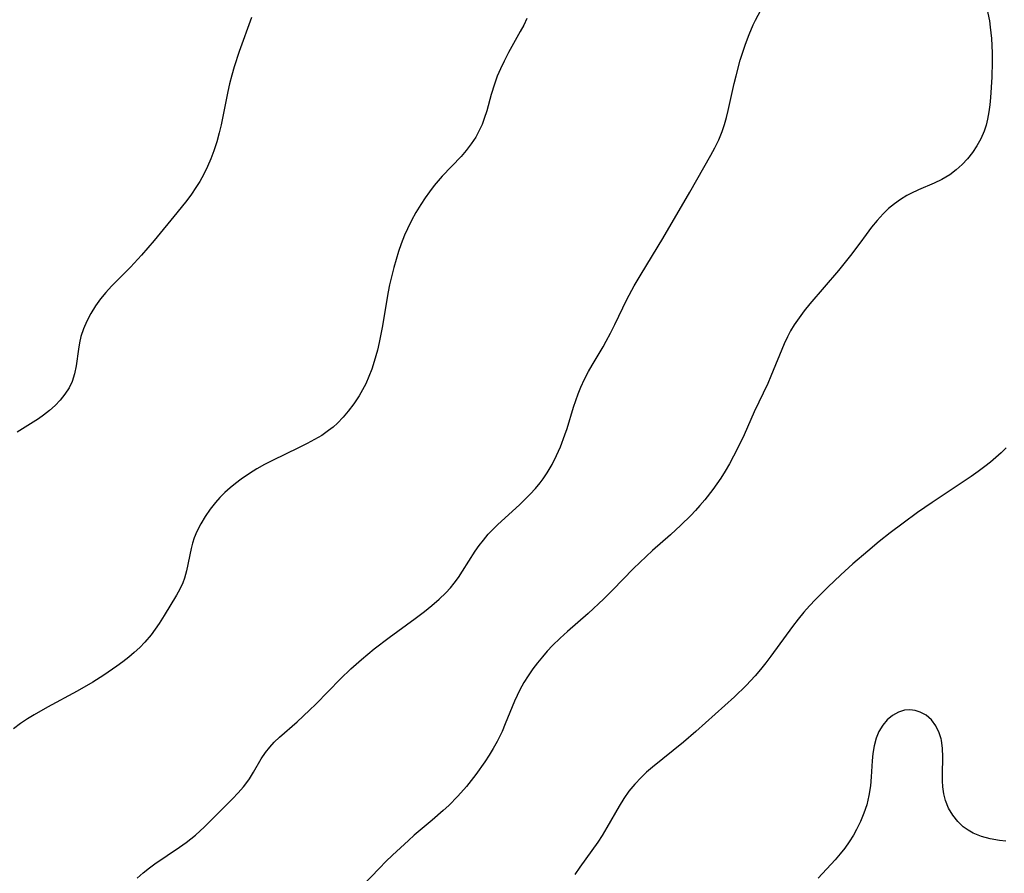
# Model space of a CAD drawing. Header units: metres. Extents: x 1073367 to 1082519, y 1569854 to 1574957.
# Tile 628 of 656: x 1078703 to 1078899, y 1574117 to 1574286. Entities that reach past the tile are written whole.
import ezdxf

# ---------------------------------------------------------------- set-up
doc = ezdxf.new("R2010")
doc.units = ezdxf.units.M
doc.layers.add('CGG_CurvaNivelLidar_v1', color=253, linetype='Continuous', lineweight=30)

msp = doc.modelspace()

# ---------------------------------------------------------------- linework, layer by layer
at = {"layer": 'CGG_CurvaNivelLidar_v1'}
for p, q in [((1078894.6506, 1574290.894, 76.5), (1078895.663, 1574285.8139, 76.5)), ((1078849.2387, 1574285.9477, 76), (1078850.7507, 1574288.7943, 76)), ((1078749.0955, 1574286.472, 75), (1078746.6587, 1574279.7102, 75)), ((1078803.8192, 1574286.2833, 75.5), (1078803.1806, 1574284.9903, 75.5)), ((1078803.1806, 1574284.9903, 75.5), (1078802.5103, 1574283.7111, 75.5)), ((1078847.9324, 1574283.127, 76), (1078848.7864, 1574285.0378, 76)), ((1078848.7864, 1574285.0378, 76), (1078849.2387, 1574285.9477, 76)), ((1078895.663, 1574285.8139, 76.5), (1078895.856, 1574284.5881, 76.5)), ((1078895.856, 1574284.5881, 76.5), (1078896.1024, 1574282.3128, 76.5)), ((1078802.5103, 1574283.7111, 75.5), (1078800.1739, 1574279.4972, 75.5)), ((1078847.2038, 1574281.2011, 76), (1078847.9324, 1574283.127, 76)), ((1078846.6812, 1574279.6023, 76), (1078847.2038, 1574281.2011, 76)), ((1078896.1024, 1574282.3128, 76.5), (1078896.2269, 1574279.4852, 76.5)), ((1078746.6587, 1574279.7102, 75), (1078745.6733, 1574276.6969, 75)), ((1078800.1739, 1574279.4972, 75.5), (1078799.2901, 1574277.812, 75.5)), ((1078846.2042, 1574277.9835, 76), (1078846.6812, 1574279.6023, 76)), ((1078896.2269, 1574279.4852, 76.5), (1078896.2329, 1574277.7012, 76.5)), ((1078745.6733, 1574276.6969, 75), (1078745.1969, 1574275.0241, 75)), ((1078799.2901, 1574277.812, 75.5), (1078798.5793, 1574276.3191, 75.5)), ((1078845.3656, 1574274.8742, 76), (1078846.2042, 1574277.9835, 76)), ((1078896.2329, 1574277.7012, 76.5), (1078896.1526, 1574274.6523, 76.5)), ((1078745.1969, 1574275.0241, 75), (1078744.7705, 1574273.3379, 75)), ((1078797.9403, 1574274.8022, 75.5), (1078797.3752, 1574273.2375, 75.5)), ((1078798.5793, 1574276.3191, 75.5), (1078797.9403, 1574274.8022, 75.5)), ((1078844.997, 1574273.3902, 76), (1078845.3656, 1574274.8742, 76)), ((1078896.1526, 1574274.6523, 76.5), (1078895.9043, 1574270.6069, 76.5)), ((1078744.7705, 1574273.3379, 75), (1078744.4159, 1574271.759, 75)), ((1078797.3752, 1574273.2375, 75.5), (1078796.7504, 1574271.1979, 75.5)), ((1078843.8009, 1574268.0085, 76), (1078844.997, 1574273.3902, 76)), ((1078744.4159, 1574271.759, 75), (1078743.0676, 1574265.1342, 75)), ((1078796.7504, 1574271.1979, 75.5), (1078795.8331, 1574267.978, 75.5)), ((1078895.7612, 1574269.1517, 76.5), (1078895.5707, 1574267.717, 76.5)), ((1078895.9043, 1574270.6069, 76.5), (1078895.7612, 1574269.1517, 76.5)), ((1078795.8331, 1574267.978, 75.5), (1078795.3302, 1574266.4014, 75.5)), ((1078843.4519, 1574266.6073, 76), (1078843.8009, 1574268.0085, 76)), ((1078895.5707, 1574267.717, 76.5), (1078895.3144, 1574266.3095, 76.5)), ((1078743.0676, 1574265.1342, 75), (1078742.6974, 1574263.5572, 75)), ((1078794.9076, 1574265.26, 75.5), (1078794.4216, 1574264.1504, 75.5)), ((1078795.3302, 1574266.4014, 75.5), (1078794.9076, 1574265.26, 75.5)), ((1078842.5961, 1574263.8615, 76), (1078843.0555, 1574265.223, 76)), ((1078843.0555, 1574265.223, 76), (1078843.4519, 1574266.6073, 76)), ((1078895.0121, 1574265.0825, 76.5), (1078894.6246, 1574263.8914, 76.5)), ((1078895.3144, 1574266.3095, 76.5), (1078895.0121, 1574265.0825, 76.5)), ((1078742.6974, 1574263.5572, 75), (1078742.2149, 1574261.7779, 75)), ((1078794.4216, 1574264.1504, 75.5), (1078793.6482, 1574262.724, 75.5)), ((1078841.924, 1574262.2134, 76), (1078842.5961, 1574263.8615, 76)), ((1078894.6246, 1574263.8914, 76.5), (1078893.9821, 1574262.4186, 76.5)), ((1078742.2149, 1574261.7779, 75), (1078741.6568, 1574260.0266, 75)), ((1078792.7498, 1574261.3623, 75.5), (1078791.747, 1574260.0608, 75.5)), ((1078793.6482, 1574262.724, 75.5), (1078792.7498, 1574261.3623, 75.5)), ((1078841.1559, 1574260.6014, 76), (1078841.924, 1574262.2134, 76)), ((1078893.1998, 1574261.0156, 76.5), (1078892.3014, 1574259.6822, 76.5)), ((1078893.9821, 1574262.4186, 76.5), (1078893.1998, 1574261.0156, 76.5)), ((1078741.6568, 1574260.0266, 75), (1078741.0631, 1574258.4341, 75)), ((1078790.7354, 1574258.8976, 75.5), (1078787.0201, 1574254.9649, 75.5)), ((1078791.747, 1574260.0608, 75.5), (1078790.7354, 1574258.8976, 75.5)), ((1078836.1802, 1574251.7901, 76), (1078840.3796, 1574259.1322, 76)), ((1078840.3796, 1574259.1322, 76), (1078841.1559, 1574260.6014, 76)), ((1078892.3014, 1574259.6822, 76.5), (1078891.3143, 1574258.4372, 76.5)), ((1078741.0631, 1574258.4341, 75), (1078740.3966, 1574256.8745, 75)), ((1078890.2369, 1574257.275, 76.5), (1078889.0708, 1574256.211, 76.5)), ((1078891.3143, 1574258.4372, 76.5), (1078890.2369, 1574257.275, 76.5)), ((1078739.6568, 1574255.3518, 75), (1078738.862, 1574253.9156, 75)), ((1078740.3966, 1574256.8745, 75), (1078739.6568, 1574255.3518, 75)), ((1078887.8111, 1574255.2667, 76.5), (1078886.2258, 1574254.3381, 76.5)), ((1078889.0708, 1574256.211, 76.5), (1078887.8111, 1574255.2667, 76.5)), ((1078738.862, 1574253.9156, 75), (1078738.0921, 1574252.6909, 75)), ((1078785.4235, 1574253.0952, 75.5), (1078784.4893, 1574251.8866, 75.5)), ((1078787.0201, 1574254.9649, 75.5), (1078785.4235, 1574253.0952, 75.5)), ((1078884.7167, 1574253.6153, 76.5), (1078881.6173, 1574252.2775, 76.5)), ((1078886.2258, 1574254.3381, 76.5), (1078884.7167, 1574253.6153, 76.5)), ((1078737.2064, 1574251.4081, 75), (1078736.275, 1574250.1495, 75)), ((1078738.0921, 1574252.6909, 75), (1078737.2064, 1574251.4081, 75)), ((1078784.4893, 1574251.8866, 75.5), (1078783.5984, 1574250.6429, 75.5)), ((1078830.8076, 1574242.617, 76), (1078836.1802, 1574251.7901, 76)), ((1078879.2828, 1574251.1274, 76.5), (1078878.0199, 1574250.3469, 76.5)), ((1078880.0907, 1574251.5587, 76.5), (1078879.2828, 1574251.1274, 76.5)), ((1078881.6173, 1574252.2775, 76.5), (1078880.0907, 1574251.5587, 76.5)), ((1078736.275, 1574250.1495, 75), (1078734.3237, 1574247.6779, 75)), ((1078782.7519, 1574249.3668, 75.5), (1078781.7899, 1574247.7821, 75.5)), ((1078783.5984, 1574250.6429, 75.5), (1078782.7519, 1574249.3668, 75.5)), ((1078876.8145, 1574249.474, 76.5), (1078875.6665, 1574248.5199, 76.5)), ((1078878.0199, 1574250.3469, 76.5), (1078876.8145, 1574249.474, 76.5)), ((1078734.3237, 1574247.6779, 75), (1078729.7955, 1574242.2032, 75)), ((1078781.7899, 1574247.7821, 75.5), (1078780.8962, 1574246.1569, 75.5)), ((1078874.5787, 1574247.4922, 76.5), (1078873.3757, 1574246.1949, 76.5)), ((1078875.6665, 1574248.5199, 76.5), (1078874.5787, 1574247.4922, 76.5)), ((1078780.8962, 1574246.1569, 75.5), (1078780.0748, 1574244.4938, 75.5)), ((1078873.3757, 1574246.1949, 76.5), (1078872.2481, 1574244.8265, 76.5)), ((1078779.5383, 1574243.2838, 75.5), (1078778.8543, 1574241.5416, 75.5)), ((1078780.0748, 1574244.4938, 75.5), (1078779.5383, 1574243.2838, 75.5)), ((1078871.1851, 1574243.4076, 76.5), (1078869.9501, 1574241.6612, 76.5)), ((1078872.2481, 1574244.8265, 76.5), (1078871.1851, 1574243.4076, 76.5)), ((1078729.7955, 1574242.2032, 75), (1078727.2759, 1574239.264, 75)), ((1078778.8543, 1574241.5416, 75.5), (1078778.3155, 1574239.9867, 75.5)), ((1078826.5052, 1574235.5347, 76), (1078830.8076, 1574242.617, 76)), ((1078869.9501, 1574241.6612, 76.5), (1078868.0835, 1574239.2006, 76.5)), ((1078778.3155, 1574239.9867, 75.5), (1078777.8253, 1574238.4115, 75.5)), ((1078727.2759, 1574239.264, 75), (1078725.0798, 1574236.8974, 75)), ((1078777.8253, 1574238.4115, 75.5), (1078777.3776, 1574236.82, 75.5)), ((1078868.0835, 1574239.2006, 76.5), (1078865.6738, 1574236.2538, 76.5)), ((1078725.0798, 1574236.8974, 75), (1078721.3072, 1574233.1254, 75)), ((1078777.3776, 1574236.82, 75.5), (1078776.9689, 1574235.2151, 75.5)), ((1078825.1114, 1574233.1863, 76), (1078826.5052, 1574235.5347, 76)), ((1078865.6738, 1574236.2538, 76.5), (1078859.9966, 1574229.6054, 76.5)), ((1078776.9689, 1574235.2151, 75.5), (1078776.5574, 1574233.4042, 75.5)), ((1078720.1603, 1574231.8675, 75), (1078719.1487, 1574230.6356, 75)), ((1078721.3072, 1574233.1254, 75), (1078720.1603, 1574231.8675, 75)), ((1078776.2797, 1574232.0166, 75.5), (1078775.0821, 1574224.9324, 75.5)), ((1078776.5574, 1574233.4042, 75.5), (1078776.2797, 1574232.0166, 75.5)), ((1078823.6788, 1574230.5017, 76), (1078825.1114, 1574233.1863, 76)), ((1078719.1487, 1574230.6356, 75), (1078718.1191, 1574229.2079, 75)), ((1078821.2891, 1574225.509, 76), (1078823.6788, 1574230.5017, 76)), ((1078859.9966, 1574229.6054, 76.5), (1078858.9052, 1574228.2607, 76.5)), ((1078717.1972, 1574227.7261, 75), (1078716.3935, 1574226.1964, 75)), ((1078718.1191, 1574229.2079, 75), (1078717.1972, 1574227.7261, 75)), ((1078858.9052, 1574228.2607, 76.5), (1078857.8598, 1574226.862, 76.5)), ((1078716.3935, 1574226.1964, 75), (1078715.7493, 1574224.6862, 75)), ((1078857.8598, 1574226.862, 76.5), (1078856.8874, 1574225.4205, 76.5)), ((1078715.7493, 1574224.6862, 75), (1078715.2483, 1574223.1397, 75)), ((1078775.0821, 1574224.9324, 75.5), (1078774.4727, 1574221.9324, 75.5)), ((1078819.5704, 1574222.1781, 76), (1078820.4272, 1574223.7763, 76)), ((1078820.4272, 1574223.7763, 76), (1078821.2891, 1574225.509, 76)), ((1078856.1907, 1574224.2692, 76.5), (1078855.5532, 1574223.0879, 76.5)), ((1078856.8874, 1574225.4205, 76.5), (1078856.1907, 1574224.2692, 76.5)), ((1078714.9586, 1574221.8804, 75), (1078714.7424, 1574220.6105, 75)), ((1078715.2483, 1574223.1397, 75), (1078714.9586, 1574221.8804, 75)), ((1078774.4727, 1574221.9324, 75.5), (1078774.1179, 1574220.4226, 75.5)), ((1078818.9407, 1574221.077, 76), (1078819.5704, 1574222.1781, 76)), ((1078855.5532, 1574223.0879, 76.5), (1078854.9034, 1574221.7064, 76.5)), ((1078714.7424, 1574220.6105, 75), (1078714.2878, 1574217.2794, 75)), ((1078774.1179, 1574220.4226, 75.5), (1078773.508, 1574218.1781, 75.5)), ((1078816.7816, 1574217.4573, 76), (1078818.9407, 1574221.077, 76)), ((1078854.9034, 1574221.7064, 76.5), (1078852.2859, 1574215.2379, 76.5)), ((1078773.508, 1574218.1781, 75.5), (1078773.0175, 1574216.6652, 75.5)), ((1078714.2878, 1574217.2794, 75), (1078713.9806, 1574215.7152, 75)), ((1078773.0175, 1574216.6652, 75.5), (1078772.4578, 1574215.1843, 75.5)), ((1078815.2389, 1574214.6308, 76), (1078816.0532, 1574216.1807, 76)), ((1078816.0532, 1574216.1807, 76), (1078816.7816, 1574217.4573, 76)), ((1078713.5109, 1574214.2185, 75), (1078712.8783, 1574212.9139, 75)), ((1078713.9806, 1574215.7152, 75), (1078713.5109, 1574214.2185, 75)), ((1078772.4578, 1574215.1843, 75.5), (1078771.82, 1574213.7429, 75.5)), ((1078814.5046, 1574213.0442, 76), (1078815.2389, 1574214.6308, 76)), ((1078852.2859, 1574215.2379, 76.5), (1078851.6371, 1574213.7843, 76.5)), ((1078712.8783, 1574212.9139, 75), (1078712.0768, 1574211.6813, 75)), ((1078771.1891, 1574212.5175, 75.5), (1078770.4951, 1574211.3296, 75.5)), ((1078771.82, 1574213.7429, 75.5), (1078771.1891, 1574212.5175, 75.5)), ((1078813.9885, 1574211.7528, 76), (1078814.5046, 1574213.0442, 76)), ((1078851.6371, 1574213.7843, 76.5), (1078848.9722, 1574208.1764, 76.5)), ((1078711.1403, 1574210.5131, 75), (1078710.1235, 1574209.4358, 75)), ((1078712.0768, 1574211.6813, 75), (1078711.1403, 1574210.5131, 75)), ((1078770.4951, 1574211.3296, 75.5), (1078769.466, 1574209.7835, 75.5)), ((1078813.0927, 1574209.1107, 76), (1078813.9885, 1574211.7528, 76)), ((1078709.0158, 1574208.422, 75), (1078707.8241, 1574207.4812, 75)), ((1078710.1235, 1574209.4358, 75), (1078709.0158, 1574208.422, 75)), ((1078768.3459, 1574208.3075, 75.5), (1078767.3058, 1574207.0892, 75.5)), ((1078769.466, 1574209.7835, 75.5), (1078768.3459, 1574208.3075, 75.5)), ((1078811.8048, 1574204.8822, 76), (1078813.0927, 1574209.1107, 76)), ((1078848.9722, 1574208.1764, 76.5), (1078846.9629, 1574203.5911, 76.5)), ((1078706.7948, 1574206.7711, 75), (1078702.563, 1574204.132, 75)), ((1078707.8241, 1574207.4812, 75), (1078706.7948, 1574206.7711, 75)), ((1078767.3058, 1574207.0892, 75.5), (1078766.1955, 1574205.9415, 75.5)), ((1078764.4406, 1574204.4365, 75.5), (1078763.0892, 1574203.5005, 75.5)), ((1078765.3406, 1574205.1631, 75.5), (1078764.4406, 1574204.4365, 75.5)), ((1078766.1955, 1574205.9415, 75.5), (1078765.3406, 1574205.1631, 75.5)), ((1078811.3847, 1574203.616, 76), (1078811.8048, 1574204.8822, 76)), ((1078761.6659, 1574202.6505, 75.5), (1078760.1912, 1574201.8602, 75.5)), ((1078763.0892, 1574203.5005, 75.5), (1078761.6659, 1574202.6505, 75.5)), ((1078810.4912, 1574201.2582, 76), (1078811.3847, 1574203.616, 76)), ((1078846.9629, 1574203.5911, 76.5), (1078845.6718, 1574200.8881, 76.5)), ((1078758.4695, 1574201.0045, 75.5), (1078753.2703, 1574198.5097, 75.5)), ((1078760.1912, 1574201.8602, 75.5), (1078758.4695, 1574201.0045, 75.5)), ((1078809.7029, 1574199.4716, 76), (1078810.4912, 1574201.2582, 76)), ((1078845.6718, 1574200.8881, 76.5), (1078844.8766, 1574199.3556, 76.5)), ((1078898.9897, 1574201.0206, 77), (1078897.9828, 1574200.0291, 77)), ((1078753.2703, 1574198.5097, 75.5), (1078751.7146, 1574197.6964, 75.5)), ((1078808.8257, 1574197.7349, 76), (1078809.7029, 1574199.4716, 76)), ((1078844.8766, 1574199.3556, 76.5), (1078844.0406, 1574197.8447, 76.5)), ((1078896.9502, 1574199.092, 77), (1078895.8819, 1574198.192, 77)), ((1078897.9828, 1574200.0291, 77), (1078896.9502, 1574199.092, 77)), ((1078750.1888, 1574196.836, 75.5), (1078748.7004, 1574195.9236, 75.5)), ((1078751.7146, 1574197.6964, 75.5), (1078750.1888, 1574196.836, 75.5)), ((1078807.8463, 1574196.0625, 76), (1078808.8257, 1574197.7349, 76)), ((1078843.198, 1574196.4238, 76.5), (1078842.3142, 1574195.0285, 76.5)), ((1078844.0406, 1574197.8447, 76.5), (1078843.198, 1574196.4238, 76.5)), ((1078893.4288, 1574196.3244, 77), (1078892.0466, 1574195.3553, 77)), ((1078894.7828, 1574197.3254, 77), (1078893.4288, 1574196.3244, 77)), ((1078895.8819, 1574198.192, 77), (1078894.7828, 1574197.3254, 77)), ((1078747.0563, 1574194.808, 75.5), (1078745.934, 1574193.9665, 75.5)), ((1078748.7004, 1574195.9236, 75.5), (1078747.0563, 1574194.808, 75.5)), ((1078806.4644, 1574194.0971, 76), (1078807.0229, 1574194.8442, 76)), ((1078807.0229, 1574194.8442, 76), (1078807.8463, 1574196.0625, 76)), ((1078842.3142, 1574195.0285, 76.5), (1078840.7472, 1574192.7645, 76.5)), ((1078892.0466, 1574195.3553, 77), (1078884.3242, 1574190.2028, 77)), ((1078744.8544, 1574193.0814, 75.5), (1078743.8317, 1574192.1581, 75.5)), ((1078745.934, 1574193.9665, 75.5), (1078744.8544, 1574193.0814, 75.5)), ((1078804.4864, 1574191.8341, 76), (1078805.5063, 1574192.9418, 76)), ((1078805.5063, 1574192.9418, 76), (1078806.4644, 1574194.0971, 76)), ((1078840.7472, 1574192.7645, 76.5), (1078839.1545, 1574190.7098, 76.5)), ((1078742.8615, 1574191.1897, 75.5), (1078741.9499, 1574190.1755, 75.5)), ((1078743.8317, 1574192.1581, 75.5), (1078742.8615, 1574191.1897, 75.5)), ((1078802.3201, 1574189.7209, 76), (1078803.42, 1574190.7634, 76)), ((1078803.42, 1574190.7634, 76), (1078804.4864, 1574191.8341, 76)), ((1078839.1545, 1574190.7098, 76.5), (1078838.1855, 1574189.5681, 76.5)), ((1078740.8896, 1574188.8277, 75.5), (1078739.9287, 1574187.4197, 75.5)), ((1078741.9499, 1574190.1755, 75.5), (1078740.8896, 1574188.8277, 75.5)), ((1078798.0154, 1574185.7784, 76), (1078802.3201, 1574189.7209, 76)), ((1078837.2801, 1574188.5684, 76.5), (1078836.3488, 1574187.5913, 76.5)), ((1078838.1855, 1574189.5681, 76.5), (1078837.2801, 1574188.5684, 76.5)), ((1078884.3242, 1574190.2028, 77), (1078881.3783, 1574188.1572, 77)), ((1078739.9287, 1574187.4197, 75.5), (1078739.0659, 1574185.9647, 75.5)), ((1078836.3488, 1574187.5913, 76.5), (1078834.3943, 1574185.6512, 76.5)), ((1078881.3783, 1574188.1572, 77), (1078878.5486, 1574186.0987, 77)), ((1078739.0659, 1574185.9647, 75.5), (1078738.2855, 1574184.421, 75.5)), ((1078796.1519, 1574183.8544, 76), (1078797.1719, 1574184.9418, 76)), ((1078797.1719, 1574184.9418, 76), (1078798.0154, 1574185.7784, 76)), ((1078834.3943, 1574185.6512, 76.5), (1078832.3392, 1574183.739, 76.5)), ((1078878.5486, 1574186.0987, 77), (1078875.9796, 1574184.1506, 77)), ((1078737.7492, 1574183.131, 75.5), (1078737.403, 1574182.0905, 75.5)), ((1078738.2855, 1574184.421, 75.5), (1078737.7492, 1574183.131, 75.5)), ((1078794.3558, 1574181.6226, 76), (1078795.1902, 1574182.7213, 76)), ((1078795.1902, 1574182.7213, 76), (1078796.1519, 1574183.8544, 76)), ((1078832.3392, 1574183.739, 76.5), (1078828.7845, 1574180.623, 76.5)), ((1078875.9796, 1574184.1506, 77), (1078873.7781, 1574182.3945, 77)), ((1078737.118, 1574181.0353, 75.5), (1078736.2042, 1574176.5761, 75.5)), ((1078737.403, 1574182.0905, 75.5), (1078737.118, 1574181.0353, 75.5)), ((1078793.5687, 1574180.4891, 76), (1078794.3558, 1574181.6226, 76)), ((1078873.7781, 1574182.3945, 77), (1078871.5079, 1574180.4981, 77)), ((1078791.0405, 1574176.5119, 76), (1078793.5687, 1574180.4891, 76)), ((1078828.7845, 1574180.623, 76.5), (1078826.2206, 1574178.2566, 76.5)), ((1078871.5079, 1574180.4981, 77), (1078868.562, 1574177.962, 77)), ((1078824.9734, 1574177.0364, 76.5), (1078820.842, 1574172.7825, 76.5)), ((1078826.2206, 1574178.2566, 76.5), (1078824.9734, 1574177.0364, 76.5)), ((1078868.562, 1574177.962, 77), (1078866.1867, 1574175.8205, 77)), ((1078735.8131, 1574175.138, 75.5), (1078735.4884, 1574174.2388, 75.5)), ((1078736.2042, 1574176.5761, 75.5), (1078735.8131, 1574175.138, 75.5)), ((1078789.3794, 1574174.1376, 76), (1078790.2348, 1574175.3058, 76)), ((1078790.2348, 1574175.3058, 76), (1078791.0405, 1574176.5119, 76)), ((1078866.1867, 1574175.8205, 77), (1078863.5688, 1574173.373, 77)), ((1078734.9052, 1574172.9767, 75.5), (1078734.2239, 1574171.7505, 75.5)), ((1078735.4884, 1574174.2388, 75.5), (1078734.9052, 1574172.9767, 75.5)), ((1078787.7428, 1574172.2508, 76), (1078788.6291, 1574173.2208, 76)), ((1078788.6291, 1574173.2208, 76), (1078789.3794, 1574174.1376, 76)), ((1078863.5688, 1574173.373, 77), (1078861.116, 1574170.9042, 77)), ((1078734.2239, 1574171.7505, 75.5), (1078731.7731, 1574167.7468, 75.5)), ((1078784.9448, 1574169.7082, 76), (1078786.3848, 1574170.9443, 76)), ((1078786.3848, 1574170.9443, 76), (1078787.7428, 1574172.2508, 76)), ((1078819.1249, 1574171.0752, 76.5), (1078815.9859, 1574168.1593, 76.5)), ((1078820.842, 1574172.7825, 76.5), (1078819.1249, 1574171.0752, 76.5)), ((1078861.116, 1574170.9042, 77), (1078859.9655, 1574169.6644, 77)), ((1078783.4492, 1574168.5178, 76), (1078784.9448, 1574169.7082, 76)), ((1078859.9655, 1574169.6644, 77), (1078858.8496, 1574168.3946, 77)), ((1078731.7731, 1574167.7468, 75.5), (1078730.7915, 1574166.1704, 75.5)), ((1078776.4417, 1574163.3603, 76), (1078781.6434, 1574167.149, 76)), ((1078781.6434, 1574167.149, 76), (1078783.4492, 1574168.5178, 76)), ((1078815.9859, 1574168.1593, 76.5), (1078811.8855, 1574164.5657, 76.5)), ((1078858.8496, 1574168.3946, 77), (1078857.6779, 1574166.9723, 77)), ((1078730.0215, 1574165.0322, 75.5), (1078729.1958, 1574163.9246, 75.5)), ((1078730.7915, 1574166.1704, 75.5), (1078730.0215, 1574165.0322, 75.5)), ((1078856.5477, 1574165.5159, 77), (1078852.2864, 1574159.649, 77)), ((1078857.6779, 1574166.9723, 77), (1078856.5477, 1574165.5159, 77)), ((1078729.1958, 1574163.9246, 75.5), (1078727.933, 1574162.4403, 75.5)), ((1078773.4726, 1574161.1048, 76), (1078776.4417, 1574163.3603, 76)), ((1078810.4355, 1574163.246, 76.5), (1078808.9107, 1574161.7504, 76.5)), ((1078811.8855, 1574164.5657, 76.5), (1078810.4355, 1574163.246, 76.5)), ((1078726.9197, 1574161.3964, 75.5), (1078725.8492, 1574160.3974, 75.5)), ((1078727.933, 1574162.4403, 75.5), (1078726.9197, 1574161.3964, 75.5)), ((1078808.9107, 1574161.7504, 76.5), (1078807.8761, 1574160.6398, 76.5)), ((1078724.7308, 1574159.4385, 75.5), (1078723.5713, 1574158.5168, 75.5)), ((1078725.8492, 1574160.3974, 75.5), (1078724.7308, 1574159.4385, 75.5)), ((1078770.9379, 1574159.0285, 76), (1078773.4726, 1574161.1048, 76)), ((1078806.8849, 1574159.4943, 76.5), (1078805.9344, 1574158.3192, 76.5)), ((1078807.8761, 1574160.6398, 76.5), (1078806.8849, 1574159.4943, 76.5)), ((1078852.2864, 1574159.649, 77), (1078851.2686, 1574158.3137, 77)), ((1078722.3999, 1574157.6473, 75.5), (1078719.7933, 1574155.8729, 75.5)), ((1078723.5713, 1574158.5168, 75.5), (1078722.3999, 1574157.6473, 75.5)), ((1078768.8389, 1574157.1428, 76), (1078770.9379, 1574159.0285, 76)), ((1078805.9344, 1574158.3192, 76.5), (1078805.0242, 1574157.118, 76.5)), ((1078851.2686, 1574158.3137, 77), (1078850.2199, 1574157.0051, 77)), ((1078719.7933, 1574155.8729, 75.5), (1078717.5849, 1574154.5, 75.5)), ((1078766.8057, 1574155.1494, 76), (1078768.8389, 1574157.1428, 76)), ((1078804.0821, 1574155.781, 76.5), (1078803.2048, 1574154.4092, 76.5)), ((1078805.0242, 1574157.118, 76.5), (1078804.0821, 1574155.781, 76.5)), ((1078849.1352, 1574155.7291, 77), (1078847.3926, 1574153.8596, 77)), ((1078850.2199, 1574157.0051, 77), (1078849.1352, 1574155.7291, 77)), ((1078717.5849, 1574154.5, 75.5), (1078714.5081, 1574152.7229, 75.5)), ((1078761.8938, 1574150.126, 76), (1078766.8057, 1574155.1494, 76)), ((1078803.2048, 1574154.4092, 76.5), (1078802.4107, 1574152.994, 76.5)), ((1078847.3926, 1574153.8596, 77), (1078845.0193, 1574151.5928, 77)), ((1078714.5081, 1574152.7229, 75.5), (1078708.6135, 1574149.5574, 75.5)), ((1078801.8644, 1574151.87, 76.5), (1078801.3597, 1574150.7226, 76.5)), ((1078802.4107, 1574152.994, 76.5), (1078801.8644, 1574151.87, 76.5)), ((1078845.0193, 1574151.5928, 77), (1078837.343, 1574144.6773, 77)), ((1078708.6135, 1574149.5574, 75.5), (1078705.9389, 1574148.0388, 75.5)), ((1078760.673, 1574148.9183, 76), (1078761.8938, 1574150.126, 76)), ((1078801.3597, 1574150.7226, 76.5), (1078799.5234, 1574146.208, 76.5)), ((1078705.9389, 1574148.0388, 75.5), (1078704.6413, 1574147.2275, 75.5)), ((1078758.1899, 1574146.5982, 76), (1078760.673, 1574148.9183, 76)), ((1078876.4402, 1574147.9055, 77.5), (1078875.3871, 1574147.0316, 77.5)), ((1078877.5975, 1574148.5445, 77.5), (1078876.4402, 1574147.9055, 77.5)), ((1078878.8228, 1574148.91, 77.5), (1078877.5975, 1574148.5445, 77.5)), ((1078879.8727, 1574148.9778, 77.5), (1078878.8228, 1574148.91, 77.5)), ((1078880.9191, 1574148.8477, 77.5), (1078879.8727, 1574148.9778, 77.5)), ((1078881.9337, 1574148.5427, 77.5), (1078880.9191, 1574148.8477, 77.5)), ((1078883.1271, 1574147.9131, 77.5), (1078881.9337, 1574148.5427, 77.5)), ((1078884.1621, 1574146.9857, 77.5), (1078883.1271, 1574147.9131, 77.5)), ((1078703.2329, 1574146.264, 75.5), (1078701.8754, 1574145.2393, 75.5)), ((1078704.6413, 1574147.2275, 75.5), (1078703.2329, 1574146.264, 75.5)), ((1078754.666, 1574143.5468, 76), (1078758.1899, 1574146.5982, 76)), ((1078799.5234, 1574146.208, 76.5), (1078798.8757, 1574144.7139, 76.5)), ((1078874.4809, 1574145.96, 77.5), (1078873.7307, 1574144.7219, 77.5)), ((1078875.3871, 1574147.0316, 77.5), (1078874.4809, 1574145.96, 77.5)), ((1078885.0189, 1574145.815, 77.5), (1078884.1621, 1574146.9857, 77.5)), ((1078885.6847, 1574144.4616, 77.5), (1078885.0189, 1574145.815, 77.5)), ((1078753.6366, 1574142.5623, 76), (1078754.666, 1574143.5468, 76)), ((1078798.8757, 1574144.7139, 76.5), (1078797.889, 1574142.7127, 76.5)), ((1078837.343, 1574144.6773, 77), (1078834.9457, 1574142.6105, 77)), ((1078873.7307, 1574144.7219, 77.5), (1078873.1571, 1574143.3483, 77.5)), ((1078886.0642, 1574143.2656, 77.5), (1078885.6847, 1574144.4616, 77.5)), ((1078751.9119, 1574140.5196, 76), (1078752.7342, 1574141.5709, 76)), ((1078752.7342, 1574141.5709, 76), (1078753.6366, 1574142.5623, 76)), ((1078797.889, 1574142.7127, 76.5), (1078797.1243, 1574141.3488, 76.5)), ((1078834.9457, 1574142.6105, 77), (1078828.7534, 1574137.6328, 77)), ((1078872.7731, 1574141.867, 77.5), (1078872.5288, 1574140.3039, 77.5)), ((1078873.1571, 1574143.3483, 77.5), (1078872.7731, 1574141.867, 77.5)), ((1078886.1343, 1574142.9518, 77.5), (1078886.0642, 1574143.2656, 77.5)), ((1078886.3486, 1574141.3336, 77.5), (1078886.1343, 1574142.9518, 77.5)), ((1078751.0666, 1574139.2485, 76), (1078751.9119, 1574140.5196, 76)), ((1078796.3095, 1574140.0087, 76.5), (1078795.4536, 1574138.6896, 76.5)), ((1078797.1243, 1574141.3488, 76.5), (1078796.3095, 1574140.0087, 76.5)), ((1078872.5288, 1574140.3039, 77.5), (1078872.3851, 1574138.8803, 77.5)), ((1078886.334, 1574136.156, 77.5), (1078886.403, 1574139.6402, 77.5)), ((1078886.403, 1574139.6402, 77.5), (1078886.3486, 1574141.3336, 77.5)), ((1078749.5119, 1574136.6086, 76), (1078751.0666, 1574139.2485, 76)), ((1078795.4536, 1574138.6896, 76.5), (1078793.6788, 1574136.1599, 76.5)), ((1078872.3851, 1574138.8803, 77.5), (1078872.1765, 1574135.6683, 77.5)), ((1078748.7012, 1574135.3022, 76), (1078749.5119, 1574136.6086, 76)), ((1078793.6788, 1574136.1599, 76.5), (1078792.7639, 1574134.9515, 76.5)), ((1078827.6009, 1574136.6231, 77), (1078826.4943, 1574135.5746, 77)), ((1078828.7534, 1574137.6328, 77), (1078827.6009, 1574136.6231, 77)), ((1078886.3391, 1574134.9236, 77.5), (1078886.334, 1574136.156, 77.5)), ((1078747.528, 1574133.6967, 76), (1078748.0082, 1574134.3131, 76)), ((1078748.0082, 1574134.3131, 76), (1078748.7012, 1574135.3022, 76)), ((1078791.8138, 1574133.7701, 76.5), (1078790.1335, 1574131.8675, 76.5)), ((1078792.7639, 1574134.9515, 76.5), (1078791.8138, 1574133.7701, 76.5)), ((1078825.2288, 1574134.2387, 77), (1078824.0682, 1574132.8222, 77)), ((1078826.4943, 1574135.5746, 77), (1078825.2288, 1574134.2387, 77)), ((1078872.0274, 1574133.9022, 77.5), (1078871.7448, 1574132.0004, 77.5)), ((1078872.1765, 1574135.6683, 77.5), (1078872.0274, 1574133.9022, 77.5)), ((1078886.4098, 1574133.7039, 77.5), (1078886.3391, 1574134.9236, 77.5)), ((1078745.3563, 1574131.3003, 76), (1078746.492, 1574132.4949, 76)), ((1078746.492, 1574132.4949, 76), (1078747.528, 1574133.6967, 76)), ((1078790.1335, 1574131.8675, 76.5), (1078788.2942, 1574130.0155, 76.5)), ((1078824.0682, 1574132.8222, 77), (1078823.0713, 1574131.388, 77)), ((1078871.7448, 1574132.0004, 77.5), (1078871.3087, 1574130.1281, 77.5)), ((1078886.613, 1574132.3236, 77.5), (1078886.4098, 1574133.7039, 77.5)), ((1078886.9605, 1574130.9877, 77.5), (1078886.613, 1574132.3236, 77.5)), ((1078739.8188, 1574125.7793, 76), (1078745.3563, 1574131.3003, 76)), ((1078788.2942, 1574130.0155, 76.5), (1078787.2168, 1574129.0119, 76.5)), ((1078822.1535, 1574129.8943, 77), (1078819.7188, 1574125.6039, 77)), ((1078823.0713, 1574131.388, 77), (1078822.1535, 1574129.8943, 77)), ((1078871.3087, 1574130.1281, 77.5), (1078870.7606, 1574128.4503, 77.5)), ((1078887.5761, 1574129.4693, 77.5), (1078886.9605, 1574130.9877, 77.5)), ((1078787.2168, 1574129.0119, 76.5), (1078785.0016, 1574127.0692, 76.5)), ((1078870.7606, 1574128.4503, 77.5), (1078870.0879, 1574126.8154, 77.5)), ((1078888.3898, 1574128.0632, 77.5), (1078887.5761, 1574129.4693, 77.5)), ((1078889.3864, 1574126.7953, 77.5), (1078888.3898, 1574128.0632, 77.5)), ((1078785.0016, 1574127.0692, 76.5), (1078781.4494, 1574124.0836, 76.5)), ((1078870.0879, 1574126.8154, 77.5), (1078869.3087, 1574125.2252, 77.5)), ((1078890.4666, 1574125.779, 77.5), (1078889.3864, 1574126.7953, 77.5)), ((1078736.1385, 1574122.6651, 76), (1078737.9791, 1574124.1095, 76)), ((1078737.9791, 1574124.1095, 76), (1078739.8188, 1574125.7793, 76)), ((1078781.4494, 1574124.0836, 76.5), (1078780.2886, 1574123.0701, 76.5)), ((1078818.7819, 1574124.0602, 77), (1078817.8883, 1574122.7186, 77)), ((1078819.7188, 1574125.6039, 77), (1078818.7819, 1574124.0602, 77)), ((1078868.6728, 1574124.0891, 77.5), (1078867.8297, 1574122.7697, 77.5)), ((1078869.3087, 1574125.2252, 77.5), (1078868.6728, 1574124.0891, 77.5)), ((1078891.4275, 1574125.1007, 77.5), (1078890.4666, 1574125.779, 77.5)), ((1078892.472, 1574124.5294, 77.5), (1078891.4275, 1574125.1007, 77.5)), ((1078894.1083, 1574123.8754, 77.5), (1078892.472, 1574124.5294, 77.5)), ((1078734.8187, 1574121.7235, 76), (1078736.1385, 1574122.6651, 76)), ((1078780.2886, 1574123.0701, 76.5), (1078777.1506, 1574120.1637, 76.5)), ((1078817.8883, 1574122.7186, 77), (1078814.3191, 1574117.7821, 77)), ((1078867.8297, 1574122.7697, 77.5), (1078866.9516, 1574121.5609, 77.5)), ((1078895.8524, 1574123.3953, 77.5), (1078894.1083, 1574123.8754, 77.5)), ((1078897.6734, 1574123.0603, 77.5), (1078895.8524, 1574123.3953, 77.5)), ((1078898.9489, 1574122.9033, 77.5), (1078897.6734, 1574123.0603, 77.5)), ((1078729.9513, 1574118.4277, 76), (1078734.8187, 1574121.7235, 76)), ((1078777.1506, 1574120.1637, 76.5), (1078775.8152, 1574118.8863, 76.5)), ((1078866.0159, 1574120.389, 77.5), (1078865.0382, 1574119.2449, 77.5)), ((1078866.9516, 1574121.5609, 77.5), (1078866.0159, 1574120.389, 77.5)), ((1078728.8924, 1574117.6589, 76), (1078729.9513, 1574118.4277, 76)), ((1078775.8152, 1574118.8863, 76.5), (1078774.5121, 1574117.5825, 76.5)), ((1078865.0382, 1574119.2449, 77.5), (1078861.6733, 1574115.5521, 77.5)), ((1078726.3995, 1574115.5852, 76), (1078727.6169, 1574116.6532, 76)), ((1078727.6169, 1574116.6532, 76), (1078728.8924, 1574117.6589, 76)), ((1078774.5121, 1574117.5825, 76.5), (1078771.1197, 1574114.005, 76.5)), ((1078814.3191, 1574117.7821, 77), (1078813.3177, 1574116.2839, 77))]:
    msp.add_line(p, q, dxfattribs=at)

doc.saveas('drawing.dxf')
